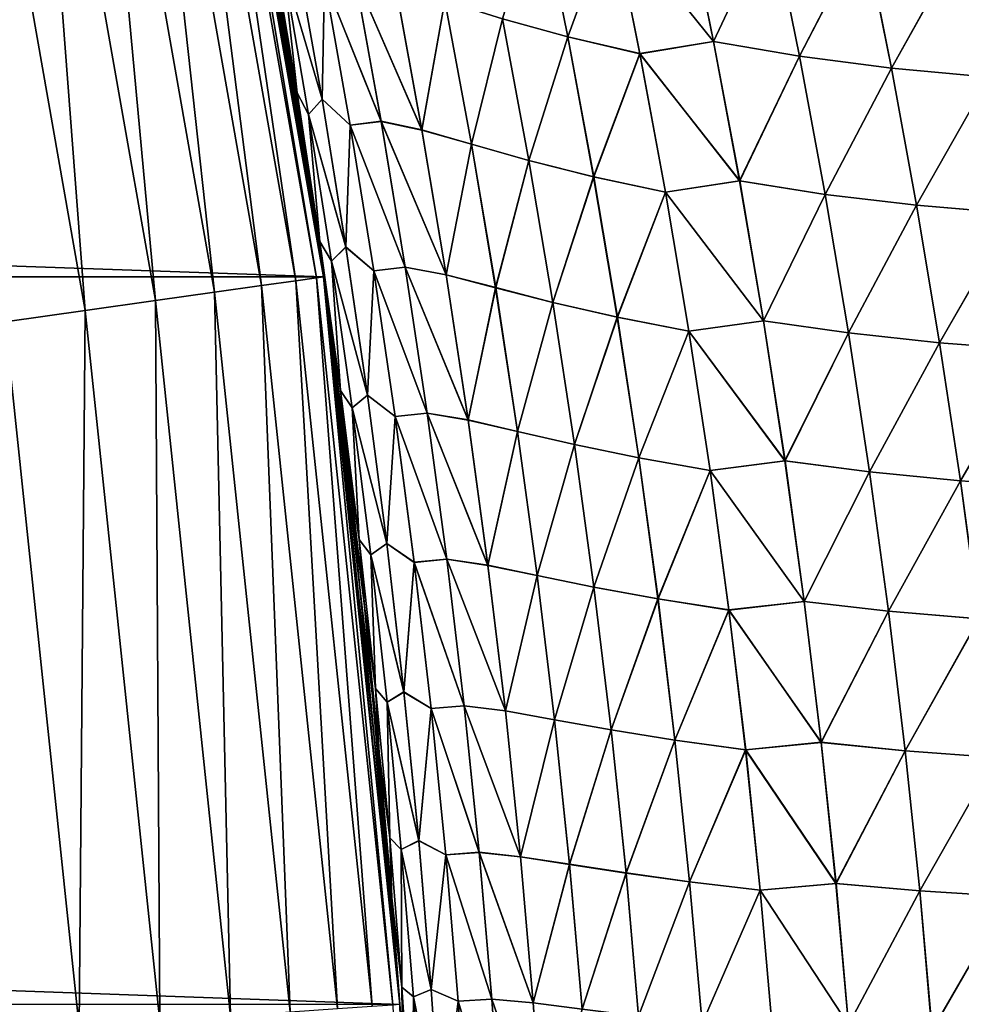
# Model space of a CAD drawing. Header units: metres. Extents: x -24 to 72, y -247 to 22.
# Tile 461 of 573: x 21.63 to 23.65, y 1.57 to 3.68. Entities that reach past the tile are written whole.
import ezdxf

# ---------------------------------------------------------------- set-up
doc = ezdxf.new("R2010")
doc.units = ezdxf.units.M
doc.layers.add('solid_509589_MEDIA_SW0001', color=7, linetype='CONTINUOUS')

msp = doc.modelspace()

# ---------------------------------------------------------------- linework, layer by layer
at = {"layer": 'solid_509589_MEDIA_SW0001'}
for points in [[(-22.280996, 3.131692), (-22.008406, 4.677558), (22.280996, 3.131692)], [(-22.008406, 4.677558), (22.008406, 4.677558), (22.280996, 3.131692)], [(21.993591, 4.674882, 130.963501), (21.949587, 4.665529, 131.192184), (22.221571, 3.123038, 131.192184)], [(22.266119, 3.129299, 130.963501), (22.008322, 4.678013, 130.73114), (21.993591, 4.674882, 130.963501)], [(22.266119, 3.129299, 130.963501), (21.993591, 4.674882, 130.963501), (22.221571, 3.123038, 131.192184)], [(22.046835, 4.492999, 111.15242), (22.008322, 4.678013, 130.73114), (22.281031, 3.131395, 130.73114)], [(22.266119, 3.129299, 130.963501), (22.281031, 3.131395, 130.73114), (22.008322, 4.678013, 130.73114)], [(22.256607, 3.300517, 57.681652), (22.280996, 3.131692), (22.008406, 4.677558)], [(22.22151, 3.529098, 57.708794), (22.256607, 3.300517, 57.681652), (22.008406, 4.677558)], [(22.18327, 3.761986, 57.73848), (22.22151, 3.529098, 57.708794), (22.008406, 4.677558)], [(21.949587, 4.665529, 131.192184), (21.87705, 4.650111, 131.413147), (22.148134, 3.112717, 131.413147)], [(22.221571, 3.123038, 131.192184), (21.949587, 4.665529, 131.192184), (22.148134, 3.112717, 131.413147)], [(21.87705, 4.650111, 131.413147), (21.777193, 4.628885, 131.622665), (22.047041, 3.09851, 131.622665)], [(22.148134, 3.112717, 131.413147), (21.87705, 4.650111, 131.413147), (22.047041, 3.09851, 131.622665)], [(21.777193, 4.628885, 131.622665), (21.651693, 4.60221, 131.817245), (21.919985, 3.080653, 131.817245)], [(22.047041, 3.09851, 131.622665), (21.777193, 4.628885, 131.622665), (21.919985, 3.080653, 131.817245)], [(21.651693, 4.60221, 131.817245), (21.502651, 4.57053, 131.993607), (21.769096, 3.059447, 131.993607)], [(21.919985, 3.080653, 131.817245), (21.651693, 4.60221, 131.817245), (21.769096, 3.059447, 131.993607)], [(21.769096, 3.059447, 131.993607), (21.502651, 4.57053, 131.993607), (21.596907, 3.035247, 132.148819)], [(22.096088, 4.244161, 111.191444), (22.046835, 4.492999, 111.15242), (22.281031, 3.131395, 130.73114)], [(22.141487, 4.000566, 111.227371), (22.096088, 4.244161, 111.191444), (22.281031, 3.131395, 130.73114)], [(22.183233, 3.762196, 111.260307), (22.141487, 4.000566, 111.227371), (22.281031, 3.131395, 130.73114)], [(22.665705, 3.685801, 108.914742), (22.805565, 3.647331, 108.622314), (22.745033, 3.947586, 108.595779)], [(22.745188, 3.947447, 60.403427), (22.80571, 3.647197, 60.376961), (22.665796, 3.685803, 60.084476)], [(22.745033, 3.947586, 108.595779), (22.805565, 3.647331, 108.622314), (22.901005, 3.907921, 108.309471)], [(22.901188, 3.907796, 60.689808), (22.80571, 3.647197, 60.376961), (22.745188, 3.947447, 60.403427)], [(22.901005, 3.907921, 108.309471), (23.118977, 3.637223, 108.054985), (23.058163, 3.936079, 108.024635)], [(23.058357, 3.936072, 60.974705), (23.119164, 3.637209, 60.944405), (22.901188, 3.907796, 60.689808)], [(23.058163, 3.936079, 108.024635), (23.118977, 3.637223, 108.054985), (23.243546, 3.901532, 107.755371)], [(23.243774, 3.901551, 61.244041), (23.119164, 3.637209, 60.944405), (23.058357, 3.936072, 60.974705)], [(22.805565, 3.647331, 108.622314), (22.960712, 3.610903, 108.33741), (22.901005, 3.907921, 108.309471)], [(22.901188, 3.907796, 60.689808), (22.960884, 3.610782, 60.661926), (22.80571, 3.647197, 60.376961)], [(22.901005, 3.907921, 108.309471), (22.960712, 3.610903, 108.33741), (23.118977, 3.637223, 108.054985)], [(23.119164, 3.637209, 60.944405), (22.960884, 3.610782, 60.661926), (22.901188, 3.907796, 60.689808)], [(23.118977, 3.637223, 108.054985), (23.303347, 3.605501, 107.787163), (23.243546, 3.901532, 107.755371)], [(23.243774, 3.901551, 61.244041), (23.303564, 3.605512, 61.212296), (23.119164, 3.637209, 60.944405)], [(23.243546, 3.901532, 107.755371), (23.303347, 3.605501, 107.787163), (23.442055, 3.873421, 107.495529)], [(23.442339, 3.873378, 61.503937), (23.303564, 3.605512, 61.212296), (23.243774, 3.901551, 61.244041)], [(23.303347, 3.605501, 107.787163), (23.500875, 3.579717, 107.528809), (23.442055, 3.873421, 107.495529)], [(23.442339, 3.873378, 61.503937), (23.501141, 3.579671, 61.470699), (23.303564, 3.605512, 61.212296)], [(23.442055, 3.873421, 107.495529), (23.500875, 3.579717, 107.528809), (23.653069, 3.852186, 107.245735)], [(23.653387, 3.852181, 61.753796), (23.501141, 3.579671, 61.470699), (23.442339, 3.873378, 61.503937)], [(23.500875, 3.579717, 107.528809), (23.710951, 3.560277, 107.280556), (23.653069, 3.852186, 107.245735)], [(23.653387, 3.852181, 61.753796), (23.71125, 3.560267, 61.719013), (23.501141, 3.579671, 61.470699)], [(22.170496, 3.845829, 111.107979), (22.183233, 3.762196, 111.260307), (22.22423, 3.52668, 111.12117)], [(22.170496, 3.845829, 111.107979), (22.22423, 3.52668, 111.12117), (22.195421, 3.795103, 110.78759)], [(22.170506, 3.845783, 57.89082), (22.224237, 3.526637, 57.877747), (22.18327, 3.761986, 57.73848)], [(22.195414, 3.795156, 58.211277), (22.224237, 3.526637, 57.877747), (22.170506, 3.845783, 57.89082)], [(22.221842, 3.830935, 58.534683), (22.277874, 3.513509, 58.518757), (22.195414, 3.795156, 58.211277)], [(22.195421, 3.795103, 110.78759), (22.277887, 3.513382, 110.480263), (22.221857, 3.830797, 110.464233)], [(22.283047, 3.769462, 58.850906), (22.277874, 3.513509, 58.518757), (22.221842, 3.830935, 58.534683)], [(22.221857, 3.830797, 110.464233), (22.277887, 3.513382, 110.480263), (22.283056, 3.769308, 110.148079)], [(22.195414, 3.795156, 58.211277), (22.249115, 3.480432, 58.197166), (22.224237, 3.526637, 57.877747)], [(22.277874, 3.513509, 58.518757), (22.249115, 3.480432, 58.197166), (22.195414, 3.795156, 58.211277)], [(22.195421, 3.795103, 110.78759), (22.249119, 3.480383, 110.801811), (22.277887, 3.513382, 110.480263)], [(22.22423, 3.52668, 111.12117), (22.249119, 3.480383, 110.801811), (22.195421, 3.795103, 110.78759)], [(22.283047, 3.769462, 58.850906), (22.338478, 3.457349, 58.833939), (22.277874, 3.513509, 58.518757)], [(22.277887, 3.513382, 110.480263), (22.338484, 3.457206, 110.165146), (22.283056, 3.769308, 110.148079)], [(22.348162, 3.778189, 59.168018), (22.404934, 3.465612, 59.1493), (22.283047, 3.769462, 58.850906)], [(22.404934, 3.465612, 59.1493), (22.338478, 3.457349, 58.833939), (22.283047, 3.769462, 58.850906)], [(22.283056, 3.769308, 110.148079), (22.404936, 3.465421, 109.849838), (22.348169, 3.777983, 109.831024)], [(22.283056, 3.769308, 110.148079), (22.338484, 3.457206, 110.165146), (22.404936, 3.465421, 109.849838)], [(22.492615, 3.447127, 59.459248), (22.404934, 3.465612, 59.1493), (22.348162, 3.778189, 59.168018)], [(22.435501, 3.757772, 59.479492), (22.492615, 3.447127, 59.459248), (22.348162, 3.778189, 59.168018)], [(22.348169, 3.777983, 109.831024), (22.492607, 3.446904, 109.53994), (22.435499, 3.757532, 109.519615)], [(22.348169, 3.777983, 109.831024), (22.404936, 3.465421, 109.849838), (22.492607, 3.446904, 109.53994)], [(22.221474, 3.529324, 111.290077), (22.183233, 3.762196, 111.260307), (22.281031, 3.131395, 130.73114)], [(22.22423, 3.52668, 111.12117), (22.183233, 3.762196, 111.260307), (22.221474, 3.529324, 111.290077)], [(22.224237, 3.526637, 57.877747), (22.22151, 3.529098, 57.708794), (22.18327, 3.761986, 57.73848)], [(22.435499, 3.757532, 109.519615), (22.492607, 3.446904, 109.53994), (22.541956, 3.724021, 109.214035)], [(22.541992, 3.724183, 59.78513), (22.492615, 3.447127, 59.459248), (22.435501, 3.757772, 59.479492)], [(22.492607, 3.446904, 109.53994), (22.59886, 3.416392, 109.235764), (22.541956, 3.724021, 109.214035)], [(22.541992, 3.724183, 59.78513), (22.598898, 3.416543, 59.763481), (22.492615, 3.447127, 59.459248)], [(22.541956, 3.724021, 109.214035), (22.59886, 3.416392, 109.235764), (22.665705, 3.685801, 108.914742)], [(22.665796, 3.685803, 60.084476), (22.598898, 3.416543, 59.763481), (22.541992, 3.724183, 59.78513)], [(22.59886, 3.416392, 109.235764), (22.722105, 3.381545, 108.937805), (22.665705, 3.685801, 108.914742)], [(22.665796, 3.685803, 60.084476), (22.722189, 3.38155, 60.061489), (22.598898, 3.416543, 59.763481)], [(22.665705, 3.685801, 108.914742), (22.722105, 3.381545, 108.937805), (22.805565, 3.647331, 108.622314)], [(22.80571, 3.647197, 60.376961), (22.722189, 3.38155, 60.061489), (22.665796, 3.685803, 60.084476)], [(22.722105, 3.381545, 108.937805), (22.861292, 3.346456, 108.64669), (22.805565, 3.647331, 108.622314)], [(22.80571, 3.647197, 60.376961), (22.861423, 3.346336, 60.352654), (22.722189, 3.38155, 60.061489)], [(22.805565, 3.647331, 108.622314), (22.861292, 3.346456, 108.64669), (22.960712, 3.610903, 108.33741)], [(22.960884, 3.610782, 60.661926), (22.861423, 3.346336, 60.352654), (22.80571, 3.647197, 60.376961)], [(22.960712, 3.610903, 108.33741), (23.174953, 3.337633, 108.082916), (23.118977, 3.637223, 108.054985)], [(23.119164, 3.637209, 60.944405), (23.175123, 3.337624, 60.916534), (22.960884, 3.610782, 60.661926)], [(23.118977, 3.637223, 108.054985), (23.174953, 3.337633, 108.082916), (23.303347, 3.605501, 107.787163)], [(23.303564, 3.605512, 61.212296), (23.175123, 3.337624, 60.916534), (23.119164, 3.637209, 60.944405)], [(22.861292, 3.346456, 108.64669), (23.015675, 3.313226, 108.363106), (22.960712, 3.610903, 108.33741)], [(22.960884, 3.610782, 60.661926), (23.015829, 3.31312, 60.636299), (22.861423, 3.346336, 60.352654)], [(22.960712, 3.610903, 108.33741), (23.015675, 3.313226, 108.363106), (23.174953, 3.337633, 108.082916)], [(23.175123, 3.337624, 60.916534), (23.015829, 3.31312, 60.636299), (22.960884, 3.610782, 60.661926)], [(23.174953, 3.337633, 108.082916), (23.358379, 3.308701, 107.816437), (23.303347, 3.605501, 107.787163)], [(23.303564, 3.605512, 61.212296), (23.35858, 3.308717, 61.183075), (23.175123, 3.337624, 60.916534)], [(23.303347, 3.605501, 107.787163), (23.358379, 3.308701, 107.816437), (23.500875, 3.579717, 107.528809)], [(23.501141, 3.579671, 61.470699), (23.35858, 3.308717, 61.183075), (23.303564, 3.605512, 61.212296)], [(23.358379, 3.308701, 107.816437), (23.554995, 3.285208, 107.559464), (23.500875, 3.579717, 107.528809)], [(23.501141, 3.579671, 61.470699), (23.555237, 3.285172, 61.440094), (23.35858, 3.308717, 61.183075)], [(23.500875, 3.579717, 107.528809), (23.554995, 3.285208, 107.559464), (23.710951, 3.560277, 107.280556)], [(23.71125, 3.560267, 61.719013), (23.555237, 3.285172, 61.440094), (23.501141, 3.579671, 61.470699)], [(23.554995, 3.285208, 107.559464), (23.764198, 3.267526, 107.312637), (23.710951, 3.560277, 107.280556)], [(23.71125, 3.560267, 61.719013), (23.764473, 3.267524, 61.68697), (23.555237, 3.285172, 61.440094)], [(22.256575, 3.300746, 111.317307), (22.221474, 3.529324, 111.290077), (22.281031, 3.131395, 130.73114)], [(22.22423, 3.52668, 111.12117), (22.221474, 3.529324, 111.290077), (22.256575, 3.300746, 111.317307)], [(22.27335, 3.207235, 57.865982), (22.256607, 3.300517, 57.681652), (22.22151, 3.529098, 57.708794)], [(22.224237, 3.526637, 57.877747), (22.27335, 3.207235, 57.865982), (22.22151, 3.529098, 57.708794)], [(22.22423, 3.52668, 111.12117), (22.256575, 3.300746, 111.317307), (22.273344, 3.207272, 111.133057)], [(22.22423, 3.52668, 111.12117), (22.273344, 3.207272, 111.133057), (22.249119, 3.480383, 110.801811)], [(22.249115, 3.480432, 58.197166), (22.27335, 3.207235, 57.865982), (22.224237, 3.526637, 57.877747)], [(22.277874, 3.513509, 58.518757), (22.329088, 3.195738, 58.504356), (22.249115, 3.480432, 58.197166)], [(22.249119, 3.480383, 110.801811), (22.329098, 3.195617, 110.494774), (22.277887, 3.513382, 110.480263)], [(22.338478, 3.457349, 58.833939), (22.329088, 3.195738, 58.504356), (22.277874, 3.513509, 58.518757)], [(22.277887, 3.513382, 110.480263), (22.329098, 3.195617, 110.494774), (22.338484, 3.457206, 110.165146)], [(22.249115, 3.480432, 58.197166), (22.298197, 3.165411, 58.184441), (22.27335, 3.207235, 57.865982)], [(22.329088, 3.195738, 58.504356), (22.298197, 3.165411, 58.184441), (22.249115, 3.480432, 58.197166)], [(22.249119, 3.480383, 110.801811), (22.298201, 3.165362, 110.814659), (22.329098, 3.195617, 110.494774)], [(22.273344, 3.207272, 111.133057), (22.298201, 3.165362, 110.814659), (22.249119, 3.480383, 110.801811)], [(22.338478, 3.457349, 58.833939), (22.389135, 3.144849, 58.818573), (22.329088, 3.195738, 58.504356)], [(22.329098, 3.195617, 110.494774), (22.389139, 3.144713, 110.180618), (22.338484, 3.457206, 110.165146)], [(22.404934, 3.465612, 59.1493), (22.456814, 3.152601, 59.132317), (22.338478, 3.457349, 58.833939)], [(22.456814, 3.152601, 59.132317), (22.389135, 3.144849, 58.818573), (22.338478, 3.457349, 58.833939)], [(22.338484, 3.457206, 110.165146), (22.456814, 3.15242, 109.86692), (22.404936, 3.465421, 109.849838)], [(22.338484, 3.457206, 110.165146), (22.389139, 3.144713, 110.180618), (22.456814, 3.15242, 109.86692)], [(22.544804, 3.136002, 59.440857), (22.456814, 3.152601, 59.132317), (22.404934, 3.465612, 59.1493)], [(22.492615, 3.447127, 59.459248), (22.544804, 3.136002, 59.440857), (22.404934, 3.465612, 59.1493)], [(22.404936, 3.465421, 109.849838), (22.544794, 3.135791, 109.558426), (22.492607, 3.446904, 109.53994)], [(22.404936, 3.465421, 109.849838), (22.456814, 3.15242, 109.86692), (22.544794, 3.135791, 109.558426)], [(22.492607, 3.446904, 109.53994), (22.544794, 3.135791, 109.558426), (22.59886, 3.416392, 109.235764)], [(22.598898, 3.416543, 59.763481), (22.544804, 3.136002, 59.440857), (22.492615, 3.447127, 59.459248)], [(22.544794, 3.135791, 109.558426), (22.650854, 3.108232, 109.255539), (22.59886, 3.416392, 109.235764)], [(22.598898, 3.416543, 59.763481), (22.65089, 3.108379, 59.743793), (22.544804, 3.136002, 59.440857)], [(22.59886, 3.416392, 109.235764), (22.650854, 3.108232, 109.255539), (22.722105, 3.381545, 108.937805)], [(22.722189, 3.38155, 60.061489), (22.65089, 3.108379, 59.743793), (22.598898, 3.416543, 59.763481)], [(22.650854, 3.108232, 109.255539), (22.77363, 3.076715, 108.958824), (22.722105, 3.381545, 108.937805)], [(22.722189, 3.38155, 60.061489), (22.773706, 3.076731, 60.040554), (22.65089, 3.108379, 59.743793)], [(22.722105, 3.381545, 108.937805), (22.77363, 3.076715, 108.958824), (22.861292, 3.346456, 108.64669)], [(22.861423, 3.346336, 60.352654), (22.773706, 3.076731, 60.040554), (22.722189, 3.38155, 60.061489)], [(22.77363, 3.076715, 108.958824), (22.912199, 3.044965, 108.668922), (22.861292, 3.346456, 108.64669)], [(22.861423, 3.346336, 60.352654), (22.912315, 3.044868, 60.330498), (22.773706, 3.076731, 60.040554)], [(22.861292, 3.346456, 108.64669), (22.912199, 3.044965, 108.668922), (23.015675, 3.313226, 108.363106)], [(23.015829, 3.31312, 60.636299), (22.912315, 3.044868, 60.330498), (22.861423, 3.346336, 60.352654)], [(23.015675, 3.313226, 108.363106), (23.22607, 3.03733, 108.108421), (23.174953, 3.337633, 108.082916)], [(23.175123, 3.337624, 60.916534), (23.226225, 3.037336, 60.891094), (23.015829, 3.31312, 60.636299)], [(23.174953, 3.337633, 108.082916), (23.22607, 3.03733, 108.108421), (23.358379, 3.308701, 107.816437)], [(23.35858, 3.308717, 61.183075), (23.226225, 3.037336, 60.891094), (23.175123, 3.337624, 60.916534)], [(22.288738, 3.076057, 111.342247), (22.256575, 3.300746, 111.317307), (22.281031, 3.131395, 130.73114)], [(22.273344, 3.207272, 111.133057), (22.256575, 3.300746, 111.317307), (22.288738, 3.076057, 111.342247)], [(22.256607, 3.300517, 57.681652), (22.288769, 3.07584, 57.656803), (22.280996, 3.131692)], [(22.27335, 3.207235, 57.865982), (22.288769, 3.07584, 57.656803), (22.256607, 3.300517, 57.681652)], [(22.912199, 3.044965, 108.668922), (23.065872, 3.014894, 108.386551), (23.015675, 3.313226, 108.363106)], [(23.015829, 3.31312, 60.636299), (23.066011, 3.01481, 60.612923), (22.912315, 3.044868, 60.330498)], [(23.015675, 3.313226, 108.363106), (23.065872, 3.014894, 108.386551), (23.22607, 3.03733, 108.108421)], [(23.226225, 3.037336, 60.891094), (23.066011, 3.01481, 60.612923), (23.015829, 3.31312, 60.636299)], [(23.22607, 3.03733, 108.108421), (23.40863, 3.011151, 107.843185), (23.358379, 3.308701, 107.816437)], [(23.35858, 3.308717, 61.183075), (23.408808, 3.011179, 61.156387), (23.226225, 3.037336, 60.891094)], [(23.358379, 3.308701, 107.816437), (23.40863, 3.011151, 107.843185), (23.554995, 3.285208, 107.559464)], [(23.555237, 3.285172, 61.440094), (23.408808, 3.011179, 61.156387), (23.35858, 3.308717, 61.183075)], [(23.40863, 3.011151, 107.843185), (23.604401, 2.989911, 107.587486), (23.554995, 3.285208, 107.559464)], [(23.555237, 3.285172, 61.440094), (23.604618, 2.989893, 61.412125), (23.408808, 3.011179, 61.156387)], [(23.554995, 3.285208, 107.559464), (23.604401, 2.989911, 107.587486), (23.764198, 3.267526, 107.312637)], [(23.764473, 3.267524, 61.68697), (23.604618, 2.989893, 61.412125), (23.555237, 3.285172, 61.440094)], [(23.604401, 2.989911, 107.587486), (23.812799, 2.973951, 107.34198), (23.764198, 3.267526, 107.312637)], [(23.764473, 3.267524, 61.68697), (23.813046, 2.973964, 61.657673), (23.604618, 2.989893, 61.412125)], [(22.273344, 3.207272, 111.133057), (22.288738, 3.076057, 111.342247), (22.317831, 2.887575, 111.143661)], [(22.273344, 3.207272, 111.133057), (22.317831, 2.887575, 111.143661), (22.298201, 3.165362, 110.814659)], [(22.27335, 3.207235, 57.865982), (22.317837, 2.887547, 57.855511), (22.288769, 3.07584, 57.656803)], [(22.298197, 3.165411, 58.184441), (22.317837, 2.887547, 57.855511), (22.27335, 3.207235, 57.865982)], [(22.329088, 3.195738, 58.504356), (22.375471, 2.877585, 58.491474), (22.298197, 3.165411, 58.184441)], [(22.298201, 3.165362, 110.814659), (22.375479, 2.87747, 110.507774), (22.329098, 3.195617, 110.494774)], [(22.389135, 3.144849, 58.818573), (22.375471, 2.877585, 58.491474), (22.329088, 3.195738, 58.504356)], [(22.329098, 3.195617, 110.494774), (22.375479, 2.87747, 110.507774), (22.389139, 3.144713, 110.180618)], [(22.298197, 3.165411, 58.184441), (22.342651, 2.85006, 58.17308), (22.317837, 2.887547, 57.855511)], [(22.375471, 2.877585, 58.491474), (22.342651, 2.85006, 58.17308), (22.298197, 3.165411, 58.184441)], [(22.298201, 3.165362, 110.814659), (22.342655, 2.850011, 110.826141), (22.375479, 2.87747, 110.507774)], [(22.317831, 2.887575, 111.143661), (22.342655, 2.850011, 110.826141), (22.298201, 3.165362, 110.814659)], [(22.456814, 3.152601, 59.132317), (22.503796, 2.839115, 59.117054), (22.389135, 3.144849, 58.818573)], [(22.389139, 3.144713, 110.180618), (22.503794, 2.838942, 109.882278), (22.456814, 3.15242, 109.86692)], [(22.59206, 2.824354, 59.424305), (22.503796, 2.839115, 59.117054), (22.456814, 3.152601, 59.132317)], [(22.544804, 3.136002, 59.440857), (22.59206, 2.824354, 59.424305), (22.456814, 3.152601, 59.132317)], [(22.456814, 3.15242, 109.86692), (22.592049, 2.824152, 109.575073), (22.544794, 3.135791, 109.558426)], [(22.456814, 3.15242, 109.86692), (22.503794, 2.838942, 109.882278), (22.592049, 2.824152, 109.575073)], [(-22.44521, 1.569181), (-22.280996, 3.131692), (22.44521, 1.569181)], [(-22.280996, 3.131692), (22.280996, 3.131692), (22.44521, 1.569181)], [(22.430168, 1.56847, 130.963501), (22.281031, 3.131395, 130.73114), (22.266119, 3.129299, 130.963501)], [(22.428034, 1.798148, 57.552021), (22.44521, 1.569181), (22.280996, 3.131692)], [(22.400936, 2.10904, 57.572117), (22.428034, 1.798148, 57.552021), (22.280996, 3.131692)], [(22.368994, 2.424489, 57.595928), (22.400936, 2.10904, 57.572117), (22.280996, 3.131692)], [(22.331701, 2.746834, 57.624165), (22.368994, 2.424489, 57.595928), (22.280996, 3.131692)], [(22.288769, 3.07584, 57.656803), (22.331701, 2.746834, 57.624165), (22.280996, 3.131692)], [(22.288738, 3.076057, 111.342247), (22.281031, 3.131395, 130.73114), (22.44519, 1.569521, 130.73114)], [(22.430168, 1.56847, 130.963501), (22.44519, 1.569521, 130.73114), (22.281031, 3.131395, 130.73114)], [(22.389135, 3.144849, 58.818573), (22.435015, 2.831926, 58.80479), (22.375471, 2.877585, 58.491474)], [(22.375479, 2.87747, 110.507774), (22.435017, 2.831795, 110.194511), (22.389139, 3.144713, 110.180618)], [(22.503796, 2.839115, 59.117054), (22.435015, 2.831926, 58.80479), (22.389135, 3.144849, 58.818573)], [(22.389139, 3.144713, 110.180618), (22.435017, 2.831795, 110.194511), (22.503794, 2.838942, 109.882278)], [(22.544794, 3.135791, 109.558426), (22.592049, 2.824152, 109.575073), (22.650854, 3.108232, 109.255539)], [(22.65089, 3.108379, 59.743793), (22.59206, 2.824354, 59.424305), (22.544804, 3.136002, 59.440857)], [(22.148134, 3.112717, 131.413147), (22.047041, 3.09851, 131.622665), (22.209476, 1.553038, 131.622665)], [(22.221571, 3.123038, 131.192184), (22.148134, 3.112717, 131.413147), (22.311314, 1.560159, 131.413147)], [(22.311314, 1.560159, 131.413147), (22.148134, 3.112717, 131.413147), (22.209476, 1.553038, 131.622665)], [(22.266119, 3.129299, 130.963501), (22.221571, 3.123038, 131.192184), (22.385292, 1.565332, 131.192184)], [(22.385292, 1.565332, 131.192184), (22.221571, 3.123038, 131.192184), (22.311314, 1.560159, 131.413147)], [(22.430168, 1.56847, 130.963501), (22.266119, 3.129299, 130.963501), (22.385292, 1.565332, 131.192184)], [(22.65089, 3.108379, 59.743793), (22.697964, 2.799648, 59.726048), (22.59206, 2.824354, 59.424305)], [(22.773706, 3.076731, 60.040554), (22.697964, 2.799648, 59.726048), (22.65089, 3.108379, 59.743793)], [(22.047041, 3.09851, 131.622665), (21.919985, 3.080653, 131.817245), (22.081484, 1.544088, 131.817245)], [(22.209476, 1.553038, 131.622665), (22.047041, 3.09851, 131.622665), (22.081484, 1.544088, 131.817245)], [(22.592049, 2.824152, 109.575073), (22.697931, 2.799502, 109.273376), (22.650854, 3.108232, 109.255539)], [(22.650854, 3.108232, 109.255539), (22.697931, 2.799502, 109.273376), (22.77363, 3.076715, 108.958824)], [(21.919985, 3.080653, 131.817245), (21.769096, 3.059447, 131.993607), (21.929485, 1.533459, 131.993607)], [(22.081484, 1.544088, 131.817245), (21.919985, 3.080653, 131.817245), (21.929485, 1.533459, 131.993607)], [(22.33168, 2.747009, 111.375031), (22.288738, 3.076057, 111.342247), (22.44519, 1.569521, 130.73114)], [(22.317831, 2.887575, 111.143661), (22.288738, 3.076057, 111.342247), (22.33168, 2.747009, 111.375031)], [(22.317837, 2.887547, 57.855511), (22.331701, 2.746834, 57.624165), (22.288769, 3.07584, 57.656803)], [(22.697931, 2.799502, 109.273376), (22.820278, 2.771274, 108.977791), (22.77363, 3.076715, 108.958824)], [(22.773706, 3.076731, 60.040554), (22.820345, 2.771302, 60.021667), (22.697964, 2.799648, 59.726048)], [(22.77363, 3.076715, 108.958824), (22.820278, 2.771274, 108.977791), (22.912199, 3.044965, 108.668922)], [(22.912315, 3.044868, 60.330498), (22.820345, 2.771302, 60.021667), (22.773706, 3.076731, 60.040554)], [(21.769096, 3.059447, 131.993607), (21.596907, 3.035247, 132.148819), (21.756025, 1.52133, 132.148819)], [(21.929485, 1.533459, 131.993607), (21.769096, 3.059447, 131.993607), (21.756025, 1.52133, 132.148819)], [(22.820278, 2.771274, 108.977791), (22.958281, 2.742822, 108.689011), (22.912199, 3.044965, 108.668922)], [(22.912315, 3.044868, 60.330498), (22.95838, 2.74275, 60.310486), (22.820345, 2.771302, 60.021667)], [(22.912199, 3.044965, 108.668922), (22.958281, 2.742822, 108.689011), (23.065872, 3.014894, 108.386551)], [(23.066011, 3.01481, 60.612923), (22.95838, 2.74275, 60.310486), (22.912315, 3.044868, 60.330498)], [(21.756025, 1.52133, 132.148819), (21.596907, 3.035247, 132.148819), (21.564016, 1.507903, 132.280243)], [(23.065872, 3.014894, 108.386551), (23.272331, 2.736283, 108.131508), (23.22607, 3.03733, 108.108421)], [(23.226225, 3.037336, 60.891094), (23.272465, 2.736304, 60.86808), (23.066011, 3.01481, 60.612923)], [(23.22607, 3.03733, 108.108421), (23.272331, 2.736283, 108.131508), (23.40863, 3.011151, 107.843185)], [(23.408808, 3.011179, 61.156387), (23.272465, 2.736304, 60.86808), (23.226225, 3.037336, 60.891094)], [(22.958281, 2.742822, 108.689011), (23.111307, 2.715872, 108.407753), (23.065872, 3.014894, 108.386551)], [(23.066011, 3.01481, 60.612923), (23.111427, 2.715812, 60.591793), (22.95838, 2.74275, 60.310486)], [(23.065872, 3.014894, 108.386551), (23.111307, 2.715872, 108.407753), (23.272331, 2.736283, 108.131508)], [(23.272465, 2.736304, 60.86808), (23.111427, 2.715812, 60.591793), (23.066011, 3.01481, 60.612923)], [(23.272331, 2.736283, 108.131508), (23.454094, 2.71282, 107.867401), (23.40863, 3.011151, 107.843185)], [(23.408808, 3.011179, 61.156387), (23.45425, 2.712863, 61.132229), (23.272465, 2.736304, 60.86808)], [(23.40863, 3.011151, 107.843185), (23.454094, 2.71282, 107.867401), (23.604401, 2.989911, 107.587486)], [(23.604618, 2.989893, 61.412125), (23.45425, 2.712863, 61.132229), (23.408808, 3.011179, 61.156387)], [(23.454094, 2.71282, 107.867401), (23.649094, 2.693798, 107.612869), (23.604401, 2.989911, 107.587486)], [(23.604618, 2.989893, 61.412125), (23.649282, 2.6938, 61.386795), (23.45425, 2.712863, 61.132229)], [(23.604401, 2.989911, 107.587486), (23.649094, 2.693798, 107.612869), (23.812799, 2.973951, 107.34198)], [(23.813046, 2.973964, 61.657673), (23.649282, 2.6938, 61.386795), (23.604618, 2.989893, 61.412125)], [(23.649094, 2.693798, 107.612869), (23.856756, 2.679526, 107.368568), (23.812799, 2.973951, 107.34198)], [(23.813046, 2.973964, 61.657673), (23.85697, 2.679556, 61.631134), (23.649282, 2.6938, 61.386795)], [(22.317831, 2.887575, 111.143661), (22.33168, 2.747009, 111.375031), (22.357691, 2.567578, 111.152985)], [(22.317831, 2.887575, 111.143661), (22.357691, 2.567578, 111.152985), (22.342655, 2.850011, 110.826141)], [(22.317837, 2.887547, 57.855511), (22.357693, 2.567557, 57.846321), (22.331701, 2.746834, 57.624165)], [(22.342651, 2.85006, 58.17308), (22.357693, 2.567557, 57.846321), (22.317837, 2.887547, 57.855511)], [(22.375471, 2.877585, 58.491474), (22.417027, 2.559026, 58.480091), (22.342651, 2.85006, 58.17308)], [(22.342655, 2.850011, 110.826141), (22.417032, 2.558916, 110.519272), (22.375479, 2.87747, 110.507774)], [(22.435015, 2.831926, 58.80479), (22.417027, 2.559026, 58.480091), (22.375471, 2.877585, 58.491474)], [(22.375479, 2.87747, 110.507774), (22.417032, 2.558916, 110.519272), (22.435017, 2.831795, 110.194511)], [(22.342651, 2.85006, 58.17308), (22.382483, 2.534364, 58.163074), (22.357693, 2.567557, 57.846321)], [(22.417027, 2.559026, 58.480091), (22.382483, 2.534364, 58.163074), (22.342651, 2.85006, 58.17308)], [(22.342655, 2.850011, 110.826141), (22.382484, 2.534315, 110.836273), (22.417032, 2.558916, 110.519272)], [(22.357691, 2.567578, 111.152985), (22.382484, 2.534315, 110.836273), (22.342655, 2.850011, 110.826141)], [(22.503796, 2.839115, 59.117054), (22.545881, 2.525125, 59.103512), (22.435015, 2.831926, 58.80479)], [(22.435017, 2.831795, 110.194511), (22.545879, 2.524961, 109.895927), (22.503794, 2.838942, 109.882278)], [(22.503794, 2.838942, 109.882278), (22.634377, 2.511961, 109.589882), (22.592049, 2.824152, 109.575073)], [(22.503794, 2.838942, 109.882278), (22.545879, 2.524961, 109.895927), (22.634377, 2.511961, 109.589882)], [(22.634386, 2.512152, 59.409592), (22.545881, 2.525125, 59.103512), (22.503796, 2.839115, 59.117054)], [(22.59206, 2.824354, 59.424305), (22.634386, 2.512152, 59.409592), (22.503796, 2.839115, 59.117054)], [(22.435015, 2.831926, 58.80479), (22.476116, 2.518556, 58.792587), (22.417027, 2.559026, 58.480091)], [(22.417032, 2.558916, 110.519272), (22.476116, 2.51843, 110.206825), (22.435017, 2.831795, 110.194511)], [(22.545881, 2.525125, 59.103512), (22.476116, 2.518556, 58.792587), (22.435015, 2.831926, 58.80479)], [(22.435017, 2.831795, 110.194511), (22.476116, 2.51843, 110.206825), (22.545879, 2.524961, 109.895927)], [(22.592049, 2.824152, 109.575073), (22.634377, 2.511961, 109.589882), (22.697931, 2.799502, 109.273376)], [(22.697964, 2.799648, 59.726048), (22.634386, 2.512152, 59.409592), (22.59206, 2.824354, 59.424305)], [(22.634377, 2.511961, 109.589882), (22.740095, 2.490176, 109.289261), (22.697931, 2.799502, 109.273376)], [(22.697964, 2.799648, 59.726048), (22.740124, 2.490319, 59.710251), (22.634386, 2.512152, 59.409592)], [(22.697931, 2.799502, 109.273376), (22.740095, 2.490176, 109.289261), (22.820278, 2.771274, 108.977791)], [(22.820345, 2.771302, 60.021667), (22.740124, 2.490319, 59.710251), (22.697964, 2.799648, 59.726048)], [(22.740095, 2.490176, 109.289261), (22.862053, 2.465195, 108.994713), (22.820278, 2.771274, 108.977791)], [(22.820345, 2.771302, 60.021667), (22.86211, 2.465234, 60.004829), (22.740124, 2.490319, 59.710251)], [(22.820278, 2.771274, 108.977791), (22.862053, 2.465195, 108.994713), (22.958281, 2.742822, 108.689011)], [(22.95838, 2.74275, 60.310486), (22.86211, 2.465234, 60.004829), (22.820345, 2.771302, 60.021667)], [(22.368979, 2.42462, 111.403404), (22.33168, 2.747009, 111.375031), (22.44519, 1.569521, 130.73114)], [(22.357691, 2.567578, 111.152985), (22.33168, 2.747009, 111.375031), (22.368979, 2.42462, 111.403404)], [(22.357693, 2.567557, 57.846321), (22.368994, 2.424489, 57.595928), (22.331701, 2.746834, 57.624165)], [(22.862053, 2.465195, 108.994713), (22.99954, 2.440006, 108.706955), (22.958281, 2.742822, 108.689011)], [(22.95838, 2.74275, 60.310486), (22.999624, 2.439955, 60.292629), (22.86211, 2.465234, 60.004829)], [(22.958281, 2.742822, 108.689011), (22.99954, 2.440006, 108.706955), (23.111307, 2.715872, 108.407753)], [(23.111427, 2.715812, 60.591793), (22.999624, 2.439955, 60.292629), (22.95838, 2.74275, 60.310486)], [(23.111307, 2.715872, 108.407753), (23.313738, 2.434467, 108.152153), (23.272331, 2.736283, 108.131508)], [(23.272465, 2.736304, 60.86808), (23.31385, 2.434502, 60.8475), (23.111427, 2.715812, 60.591793)], [(23.272331, 2.736283, 108.131508), (23.313738, 2.434467, 108.152153), (23.454094, 2.71282, 107.867401)], [(23.45425, 2.712863, 61.132229), (23.31385, 2.434502, 60.8475), (23.272465, 2.736304, 60.86808)], [(22.99954, 2.440006, 108.706955), (23.151983, 2.416141, 108.426704), (23.111307, 2.715872, 108.407753)], [(23.111427, 2.715812, 60.591793), (23.152084, 2.416102, 60.572914), (22.999624, 2.439955, 60.292629)], [(23.111307, 2.715872, 108.407753), (23.151983, 2.416141, 108.426704), (23.313738, 2.434467, 108.152153)], [(23.31385, 2.434502, 60.8475), (23.152084, 2.416102, 60.572914), (23.111427, 2.715812, 60.591793)], [(23.313738, 2.434467, 108.152153), (23.494783, 2.413689, 107.889076), (23.454094, 2.71282, 107.867401)], [(23.45425, 2.712863, 61.132229), (23.494915, 2.413743, 61.110615), (23.31385, 2.434502, 60.8475)], [(23.454094, 2.71282, 107.867401), (23.494783, 2.413689, 107.889076), (23.649094, 2.693798, 107.612869)], [(23.649282, 2.6938, 61.386795), (23.494915, 2.413743, 61.110615), (23.45425, 2.712863, 61.132229)], [(23.494783, 2.413689, 107.889076), (23.689083, 2.396855, 107.635605), (23.649094, 2.693798, 107.612869)], [(23.649282, 2.6938, 61.386795), (23.689243, 2.396873, 61.364117), (23.494915, 2.413743, 61.110615)], [(23.649094, 2.693798, 107.612869), (23.689083, 2.396855, 107.635605), (23.856756, 2.679526, 107.368568)], [(23.85697, 2.679556, 61.631134), (23.689243, 2.396873, 61.364117), (23.649282, 2.6938, 61.386795)], [(22.357691, 2.567578, 111.152985), (22.368979, 2.42462, 111.403404), (22.392904, 2.247303, 111.161064)], [(22.357691, 2.567578, 111.152985), (22.392904, 2.247303, 111.161064), (22.382484, 2.534315, 110.836273)], [(22.357693, 2.567557, 57.846321), (22.392906, 2.247289, 57.838371), (22.368994, 2.424489, 57.595928)], [(22.382483, 2.534364, 58.163074), (22.392906, 2.247289, 57.838371), (22.357693, 2.567557, 57.846321)], [(22.417027, 2.559026, 58.480091), (22.453741, 2.240085, 58.470184), (22.382483, 2.534364, 58.163074)], [(22.382484, 2.534315, 110.836273), (22.453745, 2.239982, 110.529297), (22.417032, 2.558916, 110.519272)], [(22.476116, 2.518556, 58.792587), (22.453741, 2.240085, 58.470184), (22.417027, 2.559026, 58.480091)], [(22.417032, 2.558916, 110.519272), (22.453745, 2.239982, 110.529297), (22.476116, 2.51843, 110.206825)], [(22.382483, 2.534364, 58.163074), (22.417671, 2.21835, 58.154388), (22.392906, 2.247289, 57.838371)], [(22.453741, 2.240085, 58.470184), (22.417671, 2.21835, 58.154388), (22.382483, 2.534364, 58.163074)], [(22.382484, 2.534315, 110.836273), (22.417673, 2.218301, 110.845078), (22.453745, 2.239982, 110.529297)], [(22.392904, 2.247303, 111.161064), (22.417673, 2.218301, 110.845078), (22.382484, 2.534315, 110.836273)], [(22.476116, 2.518556, 58.792587), (22.512426, 2.204767, 58.78194), (22.453741, 2.240085, 58.470184)], [(22.453745, 2.239982, 110.529297), (22.512426, 2.204649, 110.217583), (22.476116, 2.51843, 110.206825)], [(22.545881, 2.525125, 59.103512), (22.583059, 2.210658, 59.091675), (22.476116, 2.518556, 58.792587)], [(22.476116, 2.51843, 110.206825), (22.583057, 2.210505, 109.907867), (22.545879, 2.524961, 109.895927)], [(22.583059, 2.210658, 59.091675), (22.512426, 2.204767, 58.78194), (22.476116, 2.518556, 58.792587)], [(22.476116, 2.51843, 110.206825), (22.512426, 2.204649, 110.217583), (22.583057, 2.210505, 109.907867)], [(22.545879, 2.524961, 109.895927), (22.671766, 2.199249, 109.602875), (22.634377, 2.511961, 109.589882)], [(22.545879, 2.524961, 109.895927), (22.583057, 2.210505, 109.907867), (22.671766, 2.199249, 109.602875)], [(22.671776, 2.199426, 59.396702), (22.583059, 2.210658, 59.091675), (22.545881, 2.525125, 59.103512)], [(22.634386, 2.512152, 59.409592), (22.671776, 2.199426, 59.396702), (22.545881, 2.525125, 59.103512)], [(22.634377, 2.511961, 109.589882), (22.671766, 2.199249, 109.602875), (22.740095, 2.490176, 109.289261)], [(22.740124, 2.490319, 59.710251), (22.671776, 2.199426, 59.396702), (22.634386, 2.512152, 59.409592)], [(22.671766, 2.199249, 109.602875), (22.777336, 2.180288, 109.303215), (22.740095, 2.490176, 109.289261)], [(22.740124, 2.490319, 59.710251), (22.777359, 2.180424, 59.696388), (22.671776, 2.199426, 59.396702)], [(22.740095, 2.490176, 109.289261), (22.777336, 2.180288, 109.303215), (22.862053, 2.465195, 108.994713)], [(22.86211, 2.465234, 60.004829), (22.777359, 2.180424, 59.696388), (22.740124, 2.490319, 59.710251)], [(22.777336, 2.180288, 109.303215), (22.898947, 2.158519, 109.009598), (22.862053, 2.465195, 108.994713)], [(22.86211, 2.465234, 60.004829), (22.898993, 2.158564, 59.990036), (22.777359, 2.180424, 59.696388)], [(22.862053, 2.465195, 108.994713), (22.898947, 2.158519, 109.009598), (22.99954, 2.440006, 108.706955)], [(22.999624, 2.439955, 60.292629), (22.898993, 2.158564, 59.990036), (22.86211, 2.465234, 60.004829)], [(22.898947, 2.158519, 109.009598), (23.035975, 2.136558, 108.72274), (22.99954, 2.440006, 108.706955)], [(22.999624, 2.439955, 60.292629), (23.036043, 2.136526, 60.276917), (22.898993, 2.158564, 59.990036)], [(22.99954, 2.440006, 108.706955), (23.035975, 2.136558, 108.72274), (23.151983, 2.416141, 108.426704)], [(23.152084, 2.416102, 60.572914), (23.036043, 2.136526, 60.276917), (22.999624, 2.439955, 60.292629)], [(23.151983, 2.416141, 108.426704), (23.350288, 2.131929, 108.170349), (23.313738, 2.434467, 108.152153)], [(23.31385, 2.434502, 60.8475), (23.35038, 2.131974, 60.829365), (23.152084, 2.416102, 60.572914)], [(23.313738, 2.434467, 108.152153), (23.350288, 2.131929, 108.170349), (23.494783, 2.413689, 107.889076)], [(23.494915, 2.413743, 61.110615), (23.35038, 2.131974, 60.829365), (23.31385, 2.434502, 60.8475)], [(22.400928, 2.109126, 111.427345), (22.368979, 2.42462, 111.403404), (22.44519, 1.569521, 130.73114)], [(22.392904, 2.247303, 111.161064), (22.368979, 2.42462, 111.403404), (22.400928, 2.109126, 111.427345)], [(22.392906, 2.247289, 57.838371), (22.400936, 2.10904, 57.572117), (22.368994, 2.424489, 57.595928)], [(23.035975, 2.136558, 108.72274), (23.187897, 2.115749, 108.443398), (23.151983, 2.416141, 108.426704)], [(23.152084, 2.416102, 60.572914), (23.187977, 2.115728, 60.55629), (23.036043, 2.136526, 60.276917)], [(23.151983, 2.416141, 108.426704), (23.187897, 2.115749, 108.443398), (23.350288, 2.131929, 108.170349)], [(23.35038, 2.131974, 60.829365), (23.187977, 2.115728, 60.55629), (23.152084, 2.416102, 60.572914)], [(23.350288, 2.131929, 108.170349), (23.530693, 2.11381, 107.908195), (23.494783, 2.413689, 107.889076)], [(23.494915, 2.413743, 61.110615), (23.5308, 2.113872, 61.091549), (23.35038, 2.131974, 60.829365)], [(23.494783, 2.413689, 107.889076), (23.530693, 2.11381, 107.908195), (23.689083, 2.396855, 107.635605)], [(23.689243, 2.396873, 61.364117), (23.5308, 2.113872, 61.091549), (23.494915, 2.413743, 61.110615)], [(23.530693, 2.11381, 107.908195), (23.724369, 2.099139, 107.65567), (23.689083, 2.396855, 107.635605)], [(23.689243, 2.396873, 61.364117), (23.724499, 2.09917, 61.344105), (23.5308, 2.113872, 61.091549)], [(22.392904, 2.247303, 111.161064), (22.400928, 2.109126, 111.427345), (22.423458, 1.926787, 111.167931)], [(22.392904, 2.247303, 111.161064), (22.423458, 1.926787, 111.167931), (22.417673, 2.218301, 110.845078)], [(22.392906, 2.247289, 57.838371), (22.423458, 1.926779, 57.831627), (22.400936, 2.10904, 57.572117)], [(22.417671, 2.21835, 58.154388), (22.423458, 1.926779, 57.831627), (22.392906, 2.247289, 57.838371)], [(22.453741, 2.240085, 58.470184), (22.485596, 1.920809, 58.461723), (22.417671, 2.21835, 58.154388)], [(22.417673, 2.218301, 110.845078), (22.485598, 1.920713, 110.537872), (22.453745, 2.239982, 110.529297)], [(22.512426, 2.204767, 58.78194), (22.485596, 1.920809, 58.461723), (22.453741, 2.240085, 58.470184)], [(22.453745, 2.239982, 110.529297), (22.485598, 1.920713, 110.537872), (22.512426, 2.204649, 110.217583)], [(22.417671, 2.21835, 58.154388), (22.448202, 1.902058, 58.146996), (22.423458, 1.926779, 57.831627)], [(22.485596, 1.920809, 58.461723), (22.448202, 1.902058, 58.146996), (22.417671, 2.21835, 58.154388)], [(22.417673, 2.218301, 110.845078), (22.448204, 1.90201, 110.852592), (22.485598, 1.920713, 110.537872)], [(22.423458, 1.926787, 111.167931), (22.448204, 1.90201, 110.852592), (22.417673, 2.218301, 110.845078)], [(22.512426, 2.204767, 58.78194), (22.543928, 1.89061, 58.77282), (22.485596, 1.920809, 58.461723)], [(22.485598, 1.920713, 110.537872), (22.543928, 1.890501, 110.226807), (22.512426, 2.204649, 110.217583)], [(22.583059, 2.210658, 59.091675), (22.615314, 1.895771, 59.081509), (22.512426, 2.204767, 58.78194)], [(22.512426, 2.204649, 110.217583), (22.615311, 1.895631, 109.918137), (22.583057, 2.210505, 109.907867)], [(22.615314, 1.895771, 59.081509), (22.543928, 1.89061, 58.77282), (22.512426, 2.204767, 58.78194)], [(22.512426, 2.204649, 110.217583), (22.543928, 1.890501, 110.226807), (22.615311, 1.895631, 109.918137)], [(22.583057, 2.210505, 109.907867), (22.704203, 1.886074, 109.614052), (22.671766, 2.199249, 109.602875)], [(22.583057, 2.210505, 109.907867), (22.615311, 1.895631, 109.918137), (22.704203, 1.886074, 109.614052)], [(22.70421, 1.886237, 59.385616), (22.615314, 1.895771, 59.081509), (22.583059, 2.210658, 59.091675)], [(22.671776, 2.199426, 59.396702), (22.70421, 1.886237, 59.385616), (22.583059, 2.210658, 59.091675)], [(22.671766, 2.199249, 109.602875), (22.704203, 1.886074, 109.614052), (22.777336, 2.180288, 109.303215)], [(22.777359, 2.180424, 59.696388), (22.70421, 1.886237, 59.385616), (22.671776, 2.199426, 59.396702)], [(22.704203, 1.886074, 109.614052), (22.809639, 1.869902, 109.315247), (22.777336, 2.180288, 109.303215)], [(22.777359, 2.180424, 59.696388), (22.809658, 1.870029, 59.684448), (22.70421, 1.886237, 59.385616)], [(22.777336, 2.180288, 109.303215), (22.809639, 1.869902, 109.315247), (22.898947, 2.158519, 109.009598)], [(22.898993, 2.158564, 59.990036), (22.809658, 1.870029, 59.684448), (22.777359, 2.180424, 59.696388)], [(22.809639, 1.869902, 109.315247), (22.930943, 1.851312, 109.022438), (22.898947, 2.158519, 109.009598)], [(22.898993, 2.158564, 59.990036), (22.930979, 1.851362, 59.977276), (22.809658, 1.870029, 59.684448)], [(22.898947, 2.158519, 109.009598), (22.930943, 1.851312, 109.022438), (23.035975, 2.136558, 108.72274)], [(23.036043, 2.136526, 60.276917), (22.930979, 1.851362, 59.977276), (22.898993, 2.158564, 59.990036)], [(22.930943, 1.851312, 109.022438), (23.06757, 1.83255, 108.736389), (23.035975, 2.136558, 108.72274)], [(23.036043, 2.136526, 60.276917), (23.067621, 1.832535, 60.263348), (22.930979, 1.851362, 59.977276)], [(23.035975, 2.136558, 108.72274), (23.06757, 1.83255, 108.736389), (23.187897, 2.115749, 108.443398)], [(23.187977, 2.115728, 60.55629), (23.067621, 1.832535, 60.263348), (23.036043, 2.136526, 60.276917)], [(23.06757, 1.83255, 108.736389), (23.219032, 1.814771, 108.45784), (23.187897, 2.115749, 108.443398)], [(23.187977, 2.115728, 60.55629), (23.219095, 1.814766, 60.54192), (23.067621, 1.832535, 60.263348)], [(23.187897, 2.115749, 108.443398), (23.381973, 1.82875, 108.186111), (23.350288, 2.131929, 108.170349)], [(23.187897, 2.115749, 108.443398), (23.219032, 1.814771, 108.45784), (23.381973, 1.82875, 108.186111)], [(23.35038, 2.131974, 60.829365), (23.382046, 1.828802, 60.813671), (23.187977, 2.115728, 60.55629)], [(23.382046, 1.828802, 60.813671), (23.219095, 1.814766, 60.54192), (23.187977, 2.115728, 60.55629)], [(23.350288, 2.131929, 108.170349), (23.381973, 1.82875, 108.186111), (23.530693, 2.11381, 107.908195)], [(23.5308, 2.113872, 61.091549), (23.382046, 1.828802, 60.813671), (23.35038, 2.131974, 60.829365)], [(22.428028, 1.7982, 111.447571), (22.400928, 2.109126, 111.427345), (22.44519, 1.569521, 130.73114)], [(22.423458, 1.926787, 111.167931), (22.400928, 2.109126, 111.427345), (22.428028, 1.7982, 111.447571)], [(22.423458, 1.926779, 57.831627), (22.428034, 1.798148, 57.552021), (22.400936, 2.10904, 57.572117)], [(23.381973, 1.82875, 108.186111), (23.561815, 1.813267, 107.924767), (23.530693, 2.11381, 107.908195)], [(23.5308, 2.113872, 61.091549), (23.561901, 1.813334, 61.075039), (23.382046, 1.828802, 60.813671)], [(23.530693, 2.11381, 107.908195), (23.561815, 1.813267, 107.924767), (23.724369, 2.099139, 107.65567)], [(23.724499, 2.09917, 61.344105), (23.561901, 1.813334, 61.075039), (23.5308, 2.113872, 61.091549)], [(23.561815, 1.813267, 107.924767), (23.754946, 1.800738, 107.673065), (23.724369, 2.099139, 107.65567)], [(23.724499, 2.09917, 61.344105), (23.755047, 1.800778, 61.326763), (23.561901, 1.813334, 61.075039)], [(22.423458, 1.926787, 111.167931), (22.428028, 1.7982, 111.447571), (22.449331, 1.606062, 111.17363)], [(22.423458, 1.926787, 111.167931), (22.449331, 1.606062, 111.17363), (22.448204, 1.90201, 110.852592)], [(22.423458, 1.926779, 57.831627), (22.449333, 1.606061, 57.826046), (22.428034, 1.798148, 57.552021)], [(22.448202, 1.902058, 58.146996), (22.449333, 1.606061, 57.826046), (22.423458, 1.926779, 57.831627)], [(22.485596, 1.920809, 58.461723), (22.512571, 1.601242, 58.454674), (22.448202, 1.902058, 58.146996)], [(22.448204, 1.90201, 110.852592), (22.512573, 1.601155, 110.545029), (22.485598, 1.920713, 110.537872)], [(22.543928, 1.89061, 58.77282), (22.512571, 1.601242, 58.454674), (22.485596, 1.920809, 58.461723)], [(22.485598, 1.920713, 110.537872), (22.512573, 1.601155, 110.545029), (22.543928, 1.890501, 110.226807)], [(22.448202, 1.902058, 58.146996), (22.474056, 1.585524, 58.14085), (22.449333, 1.606061, 57.826046)], [(22.512571, 1.601242, 58.454674), (22.474056, 1.585524, 58.14085), (22.448202, 1.902058, 58.146996)], [(22.448204, 1.90201, 110.852592), (22.474058, 1.585478, 110.858849), (22.512573, 1.601155, 110.545029)], [(22.449331, 1.606062, 111.17363), (22.474058, 1.585478, 110.858849), (22.448204, 1.90201, 110.852592)], [(22.543928, 1.89061, 58.77282), (22.570604, 1.576134, 58.765198), (22.512571, 1.601242, 58.454674)], [(22.512573, 1.601155, 110.545029), (22.570604, 1.576035, 110.234528), (22.543928, 1.890501, 110.226807)], [(22.615314, 1.895771, 59.081509), (22.642626, 1.580519, 59.072998), (22.543928, 1.89061, 58.77282)], [(22.543928, 1.890501, 110.226807), (22.642624, 1.580392, 109.926743), (22.615311, 1.895631, 109.918137)], [(22.642626, 1.580519, 59.072998), (22.570604, 1.576134, 58.765198), (22.543928, 1.89061, 58.77282)], [(22.543928, 1.890501, 110.226807), (22.570604, 1.576035, 110.234528), (22.642624, 1.580392, 109.926743)], [(22.615311, 1.895631, 109.918137), (22.731665, 1.572498, 109.623444), (22.704203, 1.886074, 109.614052)], [(22.615311, 1.895631, 109.918137), (22.642624, 1.580392, 109.926743), (22.731665, 1.572498, 109.623444)], [(22.731672, 1.572643, 59.376312), (22.642626, 1.580519, 59.072998), (22.615314, 1.895771, 59.081509)], [(22.70421, 1.886237, 59.385616), (22.731672, 1.572643, 59.376312), (22.615314, 1.895771, 59.081509)], [(22.704203, 1.886074, 109.614052), (22.731665, 1.572498, 109.623444), (22.809639, 1.869902, 109.315247)], [(22.809658, 1.870029, 59.684448), (22.731672, 1.572643, 59.376312), (22.70421, 1.886237, 59.385616)], [(22.731665, 1.572498, 109.623444), (22.836987, 1.55908, 109.325363), (22.809639, 1.869902, 109.315247)], [(22.809658, 1.870029, 59.684448), (22.837002, 1.559197, 59.674412), (22.731672, 1.572643, 59.376312)], [(22.809639, 1.869902, 109.315247), (22.836987, 1.55908, 109.325363), (22.930943, 1.851312, 109.022438)], [(22.930979, 1.851362, 59.977276), (22.837002, 1.559197, 59.674412), (22.809658, 1.870029, 59.684448)], [(22.836987, 1.55908, 109.325363), (22.958029, 1.543641, 109.033264), (22.930943, 1.851312, 109.022438)], [(22.930979, 1.851362, 59.977276), (22.958055, 1.543694, 59.96653), (22.837002, 1.559197, 59.674412)], [(22.930943, 1.851312, 109.022438), (22.958029, 1.543641, 109.033264), (23.06757, 1.83255, 108.736389)], [(23.067621, 1.832535, 60.263348), (22.958055, 1.543694, 59.96653), (22.930979, 1.851362, 59.977276)], [(22.958029, 1.543641, 109.033264), (23.094311, 1.528054, 108.747894), (23.06757, 1.83255, 108.736389)], [(23.067621, 1.832535, 60.263348), (23.094351, 1.528053, 60.251911), (22.958055, 1.543694, 59.96653)], [(23.06757, 1.83255, 108.736389), (23.094311, 1.528054, 108.747894), (23.219032, 1.814771, 108.45784)], [(23.219095, 1.814766, 60.54192), (23.094351, 1.528053, 60.251911), (23.067621, 1.832535, 60.263348)], [(23.219032, 1.814771, 108.45784), (23.408785, 1.525011, 108.199425), (23.381973, 1.82875, 108.186111)], [(23.382046, 1.828802, 60.813671), (23.408838, 1.525066, 60.800419), (23.219095, 1.814766, 60.54192)], [(23.381973, 1.82875, 108.186111), (23.408785, 1.525011, 108.199425), (23.561815, 1.813267, 107.924767)], [(23.561901, 1.813334, 61.075039), (23.408838, 1.525066, 60.800419), (23.382046, 1.828802, 60.813671)], [(22.450493, 1.491759, 111.464127), (22.428028, 1.7982, 111.447571), (22.44519, 1.569521, 130.73114)], [(22.449331, 1.606062, 111.17363), (22.428028, 1.7982, 111.447571), (22.450493, 1.491759, 111.464127)], [(22.428034, 1.798148, 57.552021), (22.450497, 1.491724, 57.53558), (22.44521, 1.569181)], [(22.449333, 1.606061, 57.826046), (22.450497, 1.491724, 57.53558), (22.428034, 1.798148, 57.552021)], [(23.094311, 1.528054, 108.747894), (23.245382, 1.51328, 108.470032), (23.219032, 1.814771, 108.45784)], [(23.219095, 1.814766, 60.54192), (23.245428, 1.513288, 60.529793), (23.094351, 1.528053, 60.251911)], [(23.219032, 1.814771, 108.45784), (23.245382, 1.51328, 108.470032), (23.408785, 1.525011, 108.199425)], [(23.408838, 1.525066, 60.800419), (23.245428, 1.513288, 60.529793), (23.219095, 1.814766, 60.54192)], [(23.408785, 1.525011, 108.199425), (23.588146, 1.512144, 107.938766), (23.561815, 1.813267, 107.924767)], [(23.561901, 1.813334, 61.075039), (23.588207, 1.512213, 61.061089), (23.408838, 1.525066, 60.800419)], [(23.561815, 1.813267, 107.924767), (23.588146, 1.512144, 107.938766), (23.754946, 1.800738, 107.673065)], [(23.755047, 1.800778, 61.326763), (23.588207, 1.512213, 61.061089), (23.561901, 1.813334, 61.075039)], [(23.588146, 1.512144, 107.938766), (23.780806, 1.501735, 107.687775), (23.754946, 1.800738, 107.673065)], [(23.755047, 1.800778, 61.326763), (23.780882, 1.501782, 61.312096), (23.588207, 1.512213, 61.061089)], [(22.449331, 1.606062, 111.17363), (22.450493, 1.491759, 111.464127), (22.470516, 1.285147, 111.1782)], [(22.449331, 1.606062, 111.17363), (22.470516, 1.285147, 111.1782), (22.474058, 1.585478, 110.858849)], [(22.449333, 1.606061, 57.826046), (22.470516, 1.285151, 57.821583), (22.450497, 1.491724, 57.53558)], [(22.474056, 1.585524, 58.14085), (22.470516, 1.285151, 57.821583), (22.449333, 1.606061, 57.826046)], [(22.512571, 1.601242, 58.454674), (22.534658, 1.28141, 58.448994), (22.474056, 1.585524, 58.14085)], [(22.474058, 1.585478, 110.858849), (22.534658, 1.281334, 110.550804), (22.512573, 1.601155, 110.545029)], [(22.570604, 1.576134, 58.765198), (22.534658, 1.28141, 58.448994), (22.512571, 1.601242, 58.454674)], [(22.512573, 1.601155, 110.545029), (22.534658, 1.281334, 110.550804), (22.570604, 1.576035, 110.234528)], [(22.484941, 0, 130.963501), (22.44519, 1.569521, 130.73114), (22.430168, 1.56847, 130.963501)], [(22.450493, 1.491759, 111.464127), (22.44519, 1.569521, 130.73114), (22.5, 0, 130.73114)], [(22.484941, 0, 130.963501), (22.5, 0, 130.73114), (22.44519, 1.569521, 130.73114)], [(22.474056, 1.585524, 58.14085), (22.495224, 1.268769, 58.135918), (22.470516, 1.285151, 57.821583)], [(22.470516, 1.285147, 111.1782), (22.495226, 1.268726, 110.863876), (22.474058, 1.585478, 110.858849)], [(22.534658, 1.28141, 58.448994), (22.495224, 1.268769, 58.135918), (22.474056, 1.585524, 58.14085)], [(22.474058, 1.585478, 110.858849), (22.495226, 1.268726, 110.863876), (22.534658, 1.281334, 110.550804)], [(22.570604, 1.576134, 58.765198), (22.592443, 1.261365, 58.759045), (22.534658, 1.28141, 58.448994)], [(22.534658, 1.281334, 110.550804), (22.592443, 1.261279, 110.240768), (22.570604, 1.576035, 110.234528)], [(22.642626, 1.580519, 59.072998), (22.664984, 1.264934, 59.066109), (22.570604, 1.576134, 58.765198)], [(22.570604, 1.576035, 110.234528), (22.664982, 1.264825, 109.933716), (22.642624, 1.580392, 109.926743)], [(22.664984, 1.264934, 59.066109), (22.592443, 1.261365, 58.759045), (22.570604, 1.576134, 58.765198)], [(22.570604, 1.576035, 110.234528), (22.592443, 1.261279, 110.240768), (22.664982, 1.264825, 109.933716)], [(22.642624, 1.580392, 109.926743), (22.754147, 1.25856, 109.631065), (22.731665, 1.572498, 109.623444)], [(22.642624, 1.580392, 109.926743), (22.664982, 1.264825, 109.933716), (22.754147, 1.25856, 109.631065)], [(22.754152, 1.258684, 59.368767), (22.664984, 1.264934, 59.066109), (22.642626, 1.580519, 59.072998)], [(22.731672, 1.572643, 59.376312), (22.754152, 1.258684, 59.368767), (22.642626, 1.580519, 59.072998)], [(22.731665, 1.572498, 109.623444), (22.754147, 1.25856, 109.631065), (22.836987, 1.55908, 109.325363)], [(22.837002, 1.559197, 59.674412), (22.754152, 1.258684, 59.368767), (22.731672, 1.572643, 59.376312)]]:
    msp.add_3dface(points, dxfattribs=at)

doc.saveas('drawing.dxf')
